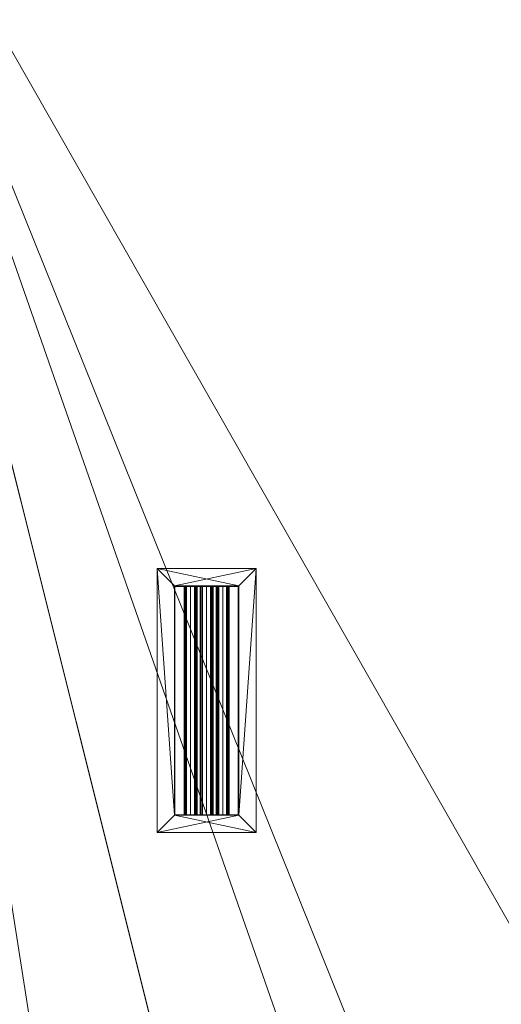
# Model space of a CAD drawing. Header units: inches. Extents: x -263 to 528, y -1 to 602.
# Tile 548 of 656: x 113 to 157, y 452 to 541. Entities that reach past the tile are written whole.
import ezdxf

# ---------------------------------------------------------------- set-up
doc = ezdxf.new("R2010")
doc.units = ezdxf.units.IN
doc.header["$MEASUREMENT"] = 0
doc.layers.add('Twindo - Lighting', color=7, linetype='Continuous')
doc.layers.add('Twindo - Slabs', color=7, linetype='Continuous')
doc.layers.add('Twindo - Lighting_Pen_No__10', color=1, linetype='Continuous', lineweight=18)

# ---------------------------------------------------------------- blocks, each defined once
blk = doc.blocks.new('Slab_D0BD3B49-249D-4DA8-80D4-D821BCE50D6B', base_point=(-249.5, 387))
at = {"layer": 'Twindo - Slabs', "lineweight": 0}
mesh = blk.add_polyface(dxfattribs=at)
corners = [(-192, 387), (-249.5, 387), (-249.5, 387, -6), (-192, 387, -6), (-89.75, 579.5), (-249.5, 579.5), (-192, 134.5), (-132, 134.5), (-132, 124.5), (10, 124.5), (10, 13.75), (161.5, 13.75), (161.5, 6.5), (252, 6.5), (252, 14), (415.5, 14), (415.5, 322.5), (222.5, 322.5), (222.5, 357.5), (-4, 357.5), (-4, 413), (101.5, 413), (101.5, 553.5), (-89.75, 553.5), (-249.5, 579.5, -6), (-192, 134.5, -6), (-89.75, 579.5, -6), (-89.75, 553.5, -6), (101.5, 553.5, -6), (101.5, 413, -6), (-4, 413, -6), (-4, 357.5, -6), (222.5, 357.5, -6), (222.5, 322.5, -6), (415.5, 322.5, -6), (415.5, 14, -6), (252, 14, -6), (252, 6.5, -6), (161.5, 6.5, -6), (161.5, 13.75, -6), (10, 13.75, -6), (10, 124.5, -6), (-132, 124.5, -6), (-132, 134.5, -6)]
mesh.append_faces([[corners[k] for k in face] for face in [(0, 1, 2, 3), (1, 5, 24, 2), (6, 0, 3, 25), (5, 4, 26, 24), (7, 6, 25, 43), (8, 7, 43, 42), (9, 8, 42, 41), (10, 9, 41, 40), (11, 10, 40, 39), (12, 11, 39, 38), (13, 12, 38, 37), (14, 13, 37, 36), (15, 14, 36, 35), (16, 15, 35, 34), (17, 16, 34, 33), (18, 17, 33, 32), (19, 18, 32, 31), (20, 19, 31, 30), (21, 20, 30, 29), (22, 21, 29, 28), (23, 22, 28, 27), (4, 23, 27, 26)]], dxfattribs={"color": 254})
mesh.append_faces([[corners[k] for k in face] for face in [(22, 20, 21), (16, 14, 15)]], dxfattribs={"vtx0": -1, "color": 254})
mesh.append_faces([[corners[k] for k in face] for face in [(28, 30, 27), (34, 36, 33)]], dxfattribs={"vtx0": -1, "vtx1": -1, "color": 254})
mesh.append_faces([[corners[k] for k in face] for face in [(4, 0, 7), (19, 23, 8), (19, 9, 11), (43, 3, 26), (42, 27, 31), (39, 41, 31)]], dxfattribs={"vtx0": -1, "vtx1": -1, "vtx2": -1, "color": 254})
mesh.append_faces([[corners[k] for k in face] for face in [(23, 7, 8), (19, 8, 9), (17, 11, 12), (17, 12, 13), (17, 13, 14), (3, 24, 26), (43, 26, 27), (39, 31, 32), (39, 32, 33)]], dxfattribs={"vtx0": -1, "vtx2": -1, "color": 254})
mesh.append_faces([[corners[k] for k in face] for face in [(29, 30, 28), (35, 36, 34)]], dxfattribs={"vtx1": -1, "color": 254})
mesh.append_faces([[corners[k] for k in face] for face in [(4, 5, 0), (23, 4, 7), (19, 20, 23), (22, 23, 20), (18, 19, 11), (17, 18, 11), (16, 17, 14), (42, 43, 27), (30, 31, 27), (41, 42, 31), (38, 39, 33), (37, 38, 33), (36, 37, 33)]], dxfattribs={"vtx1": -1, "vtx2": -1, "color": 254})
mesh.append_faces([[corners[k] for k in face] for face in [(5, 1, 0), (0, 6, 7), (9, 10, 11), (3, 2, 24), (43, 25, 3), (39, 40, 41)]], dxfattribs={"vtx2": -1, "color": 254})
blk = doc.blocks.new('Slab_C16FED3F-F51D-4887-95C2-45D370958F54', base_point=(-255.75, 595))
at = {"layer": 'Twindo - Slabs', "lineweight": 0}
mesh = blk.add_polyface(dxfattribs=at)
corners = [(95.5, 568, 128), (95.5, 570, 128), (-75.75, 570, 128), (-75.75, 595, 128), (-255.75, 595, 128), (-255.75, 379, 128), (-198, 379, 128), (-198, 134.5, 128), (-136, 134.5, 128), (-136, 110.5, 128), (6.5, 110.5, 128), (6.5, 6.5, 128), (315.5, 6.5, 128), (315.5, 8, 128), (378.5, 8, 128), (378.5, 6.5, 128), (523, 6.5, 128), (523, 132.25, 128), (421.5, 132.25, 128), (421.5, 333, 128), (239, 333, 128), (239, 391.501, 128), (240, 391.501, 128), (240, 457, 128), (237, 457, 128), (237, 568, 128), (201, 127.5, 128), (201, 128.125, 128), (244.5, 128.125, 128), (244.5, 127.5, 128), (244.5, 15, 128), (161.5, 15, 128), (161.5, 146.5, 128), (200.935, 146.5, 128), (200.997, 146.5, 128), (200.997, 128.5, 128), (95.5, 568, 101), (95.5, 570, 101), (-75.75, 570, 101), (-75.75, 595, 101), (-255.75, 595, 101), (-255.75, 379, 101), (-198, 379, 101), (-198, 134.5, 101), (-136, 134.5, 101), (-136, 110.5, 101), (6.5, 110.5, 101), (6.5, 6.5, 101), (315.5, 6.5, 101), (315.5, 8, 101), (378.5, 8, 101), (378.5, 6.5, 101), (523, 6.5, 101), (523, 132.25, 101), (421.5, 132.25, 101), (421.5, 333, 101), (239, 333, 101), (239, 391.501, 101), (240, 391.501, 101), (240, 457, 101), (237, 457, 101), (237, 568, 101), (201, 127.5, 120), (201, 128, 120), (201, 128.125, 120), (244.5, 128.125, 120), (244.5, 128, 120), (244.5, 127.5, 120), (244.5, 127.5, 101), (244.5, 15, 101), (161.5, 15, 101), (161.5, 146.5, 101), (200.935, 146.5, 101), (200.997, 146.5, 101), (200.997, 128.5, 114.5), (201, 127.5, 101)]
mesh.append_faces([[corners[k] for k in face] for face in [(36, 37, 1, 0), (37, 38, 2, 1), (38, 39, 3, 2), (39, 40, 4, 3), (40, 41, 5, 4), (41, 42, 6, 5), (42, 43, 7, 6), (43, 44, 8, 7), (44, 45, 9, 8), (45, 46, 10, 9), (46, 47, 11, 10), (47, 48, 12, 11), (48, 49, 13, 12), (49, 50, 14, 13), (50, 51, 15, 14), (51, 52, 16, 15), (52, 53, 17, 16), (53, 54, 18, 17), (54, 55, 19, 18), (55, 56, 20, 19), (56, 57, 21, 20), (57, 58, 22, 21), (58, 59, 23, 22), (59, 60, 24, 23), (60, 61, 25, 24), (61, 36, 0, 25), (28, 27, 64, 65), (69, 70, 31, 30), (70, 71, 32, 31), (33, 32, 71, 72), (33, 72, 73, 34), (34, 73, 74, 35), (62, 67, 66, 63), (65, 64, 63, 66), (67, 62, 75, 68), (72, 74, 73)]], dxfattribs={"color": 254})
mesh.append_faces([[corners[k] for k in face] for face in [(23, 21, 22), (27, 63, 64), (29, 66, 67), (29, 69, 30), (75, 74, 72), (52, 54, 53)]], dxfattribs={"vtx0": -1, "color": 254})
mesh.append_faces([[corners[k] for k in face] for face in [(16, 18, 15), (59, 57, 60)]], dxfattribs={"vtx0": -1, "vtx1": -1, "color": 254})
mesh.append_faces([[corners[k] for k in face] for face in [(3, 6, 8), (31, 0, 11), (0, 32, 34), (24, 34, 27), (20, 24, 27), (28, 30, 12), (20, 28, 13), (75, 26, 74), (44, 42, 39), (47, 36, 70), (75, 60, 56), (49, 68, 56)]], dxfattribs={"vtx0": -1, "vtx1": -1, "vtx2": -1, "color": 254})
mesh.append_faces([[corners[k] for k in face] for face in [(2, 8, 9), (2, 9, 10), (0, 10, 11), (20, 27, 28), (30, 11, 12), (28, 12, 13), (20, 13, 14), (18, 14, 15), (42, 40, 39), (44, 39, 38), (46, 38, 37), (46, 37, 36), (72, 36, 61), (75, 61, 60), (47, 70, 69), (49, 69, 68), (50, 56, 55), (50, 55, 54)]], dxfattribs={"vtx0": -1, "vtx2": -1, "color": 254})
mesh.append_faces([[corners[k] for k in face] for face in [(17, 18, 16), (58, 57, 59)]], dxfattribs={"vtx1": -1, "color": 254})
mesh.append_faces([[corners[k] for k in face] for face in [(3, 4, 6), (2, 3, 8), (1, 2, 10), (0, 1, 10), (31, 32, 0), (25, 0, 34), (24, 25, 34), (20, 21, 24), (23, 24, 21), (30, 31, 11), (19, 20, 14), (18, 19, 14), (45, 44, 38), (46, 45, 38), (47, 46, 36), (71, 70, 36), (72, 71, 36), (75, 72, 61), (57, 56, 60), (68, 75, 56), (48, 47, 69), (49, 48, 69), (50, 49, 56), (51, 50, 54), (52, 51, 54)]], dxfattribs={"vtx1": -1, "vtx2": -1, "color": 254})
mesh.append_faces([[corners[k] for k in face] for face in [(4, 5, 6), (6, 7, 8), (26, 35, 74), (42, 41, 40), (44, 43, 42)]], dxfattribs={"vtx2": -1, "color": 254})
mesh.append_faces([[corners[k] for k in face] for face in [(27, 26, 62, 63), (29, 28, 65, 66), (29, 67, 68, 69)]], dxfattribs={"vtx3": -1, "color": 254})
blk = doc.blocks.new('Slab_A3746481-2909-4108-A365-6002FE2AB3C6', base_point=(95.5, 568))
at = {"layer": 'Twindo - Slabs', "lineweight": 0}
mesh = blk.add_polyface(dxfattribs=at)
corners = [(95.5, 568, 254), (95.5, 568, 248), (95.5, 395.501, 248), (95.5, 395.501, 254), (237, 568, 254), (237, 568, 248), (237, 457, 248), (240, 457, 248), (240, 391.501, 248), (239, 391.501, 248), (239, 192.5, 248), (421.5, 192.5, 248), (421.5, 132.25, 248), (523, 132.25, 248), (523, 6.5, 248), (378.5, 6.5, 248), (378.5, 8, 248), (315.5, 8, 248), (315.5, 6.5, 248), (150.5, 6.5, 248), (150.5, 197, 248), (155, 197, 248), (155, 397.501, 248), (113, 397.501, 248), (113, 395.501, 248), (201, 383.001, 248), (170, 383.001, 248), (170, 205.5, 248), (201, 205.5, 248), (378.6, 174.5, 248), (261.6, 174.5, 248), (261.6, 108.5, 248), (342.106, 108.5, 248), (378.6, 144.994, 248), (113, 395.501, 254), (113, 397.501, 254), (155, 397.501, 254), (155, 197, 254), (150.5, 197, 254), (150.5, 6.5, 254), (315.5, 6.5, 254), (315.5, 8, 254), (378.5, 8, 254), (378.5, 6.5, 254), (523, 6.5, 254), (523, 132.25, 254), (421.5, 132.25, 254), (421.5, 192.5, 254), (239, 192.5, 254), (239, 391.501, 254), (240, 391.501, 254), (240, 457, 254), (237, 457, 254), (170, 205.5, 254), (170, 383.001, 254), (201, 383.001, 254), (201, 205.5, 254), (261.6, 108.5, 254), (261.6, 174.5, 254), (378.6, 174.5, 254), (378.6, 144.994, 254), (342.106, 108.5, 254)]
mesh.append_faces([[corners[k] for k in face] for face in [(0, 1, 2, 3), (4, 5, 1, 0), (3, 2, 24, 34), (52, 6, 5, 4), (51, 7, 6, 52), (50, 8, 7, 51), (49, 9, 8, 50), (48, 10, 9, 49), (47, 11, 10, 48), (46, 12, 11, 47), (45, 13, 12, 46), (44, 14, 13, 45), (43, 15, 14, 44), (42, 16, 15, 43), (41, 17, 16, 42), (40, 18, 17, 41), (39, 19, 18, 40), (38, 20, 19, 39), (37, 21, 20, 38), (36, 22, 21, 37), (35, 23, 22, 36), (34, 24, 23, 35), (54, 26, 25, 55), (53, 27, 26, 54), (56, 28, 27, 53), (55, 25, 28, 56), (58, 30, 29, 59), (57, 31, 30, 58), (61, 32, 31, 57), (60, 33, 32, 61), (59, 29, 33, 60)]], dxfattribs={"color": 254})
mesh.append_faces([[corners[k] for k in face] for face in [(14, 12, 13), (51, 49, 50)]], dxfattribs={"vtx0": -1, "color": 254})
mesh.append_faces([[corners[k] for k in face] for face in [(7, 9, 6), (44, 46, 43)]], dxfattribs={"vtx0": -1, "vtx1": -1, "color": 254})
mesh.append_faces([[corners[k] for k in face] for face in [(19, 21, 27), (26, 22, 1), (28, 6, 10), (19, 28, 10), (19, 10, 31), (15, 33, 12), (0, 36, 54), (53, 37, 39), (48, 52, 56), (48, 56, 39), (57, 48, 39), (46, 60, 43)]], dxfattribs={"vtx0": -1, "vtx1": -1, "vtx2": -1, "color": 254})
mesh.append_faces([[corners[k] for k in face] for face in [(23, 2, 1), (26, 21, 22), (19, 27, 28), (25, 1, 5), (28, 5, 6), (17, 31, 32), (16, 32, 33), (29, 10, 11), (33, 11, 12), (0, 34, 35), (0, 35, 36), (53, 36, 37), (0, 54, 55), (52, 55, 56), (57, 39, 40), (57, 40, 41), (61, 41, 42), (48, 58, 59), (60, 42, 43), (46, 59, 60)]], dxfattribs={"vtx0": -1, "vtx2": -1, "color": 254})
mesh.append_faces([[corners[k] for k in face] for face in [(8, 9, 7), (45, 46, 44)]], dxfattribs={"vtx1": -1, "color": 254})
mesh.append_faces([[corners[k] for k in face] for face in [(22, 23, 1), (26, 27, 21), (25, 26, 1), (28, 25, 5), (9, 10, 6), (30, 31, 10), (18, 19, 31), (17, 18, 31), (16, 17, 32), (15, 16, 33), (29, 30, 10), (33, 29, 11), (14, 15, 12), (53, 54, 36), (56, 53, 39), (4, 0, 55), (52, 4, 55), (48, 49, 52), (51, 52, 49), (57, 58, 48), (61, 57, 41), (60, 61, 42), (47, 48, 59), (46, 47, 59)]], dxfattribs={"vtx1": -1, "vtx2": -1, "color": 254})
mesh.append_faces([[corners[k] for k in face] for face in [(23, 24, 2), (19, 20, 21), (0, 3, 34), (37, 38, 39)]], dxfattribs={"vtx2": -1, "color": 254})
blk = doc.blocks.new('Lamp_57A7B22E-CBB5-4927-91A5-0A1C6E0789C3')
at = {"layer": 'Twindo - Lighting', "lineweight": 0}
mesh = blk.add_polyface(dxfattribs=at)
corners = [(125.5, 491.5, 245), (125.5, 467.5, 245), (125.5, 467.5, 248), (125.5, 491.5, 248), (134.5, 467.5, 245), (134.5, 467.5, 248), (134.5, 491.5, 245), (134.5, 491.5, 248), (127.075, 489.925, 245), (132.925, 489.925, 245), (132.925, 489.925, 248), (127.075, 489.925, 248), (132.925, 469.075, 245), (132.925, 469.075, 248), (127.075, 469.075, 245), (127.075, 469.075, 248), (127.075, 489.925, 247.669), (127.075, 469.075, 247.669), (127.075, 469.075, 248), (127.075, 489.925, 248), (132.925, 469.075, 247.669), (132.925, 469.075, 248), (132.925, 489.925, 247.669), (132.925, 489.925, 248)]
mesh.append_faces([[corners[k] for k in face] for face in [(0, 1, 2, 3), (1, 4, 5, 2), (4, 6, 7, 5), (6, 0, 3, 7), (8, 9, 10, 11), (9, 12, 13, 10), (12, 14, 15, 13), (14, 8, 11, 15), (16, 17, 18, 19), (17, 20, 21, 18), (20, 22, 23, 21), (22, 16, 19, 23), (16, 22, 20, 17), (19, 18, 21, 23)]], dxfattribs={"color": 9})
mesh.append_faces([[corners[k] for k in face] for face in [(1, 14, 4), (4, 12, 6), (5, 13, 2), (2, 15, 3)]], dxfattribs={"vtx0": -1, "vtx1": -1, "color": 9})
mesh.append_faces([[corners[k] for k in face] for face in [(9, 0, 6), (0, 8, 14), (4, 14, 12), (11, 7, 3), (7, 10, 13), (2, 13, 15)]], dxfattribs={"vtx0": -1, "vtx2": -1, "color": 9})
mesh.append_faces([[corners[k] for k in face] for face in [(9, 8, 0), (12, 9, 6), (1, 0, 14), (11, 10, 7), (15, 11, 3), (5, 7, 13)]], dxfattribs={"vtx1": -1, "vtx2": -1, "color": 9})
mesh = blk.add_polyface(dxfattribs=at)
corners = [(127.075, 489.925, 245), (127.075, 469.075, 245), (127.075, 469.075, 246.575), (127.075, 489.925, 246.575), (132.925, 469.075, 245), (132.925, 469.075, 246.575), (132.925, 489.925, 245), (132.925, 489.925, 246.575), (127.114, 489.886, 245), (132.886, 489.886, 245), (132.886, 489.886, 246.575), (127.114, 489.886, 246.575), (132.886, 469.114, 245), (132.886, 469.114, 246.575), (127.114, 469.114, 245), (127.114, 469.114, 246.575)]
mesh.append_faces([[corners[k] for k in face] for face in [(0, 1, 2, 3), (1, 4, 5, 2), (4, 6, 7, 5), (6, 0, 3, 7), (8, 9, 10, 11), (9, 12, 13, 10), (12, 14, 15, 13), (14, 8, 11, 15)]], dxfattribs={"color": 252})
mesh.append_faces([[corners[k] for k in face] for face in [(1, 14, 4), (4, 12, 6), (5, 13, 2), (2, 15, 3)]], dxfattribs={"vtx0": -1, "vtx1": -1, "color": 252})
mesh.append_faces([[corners[k] for k in face] for face in [(9, 0, 6), (0, 8, 14), (4, 14, 12), (11, 7, 3), (7, 10, 13), (2, 13, 15)]], dxfattribs={"vtx0": -1, "vtx2": -1, "color": 252})
mesh.append_faces([[corners[k] for k in face] for face in [(9, 8, 0), (12, 9, 6), (1, 0, 14), (11, 10, 7), (15, 11, 3), (5, 7, 13)]], dxfattribs={"vtx1": -1, "vtx2": -1, "color": 252})
mesh = blk.add_polyface(dxfattribs=at)
corners = [(127.114, 469.114, 245), (127.114, 489.925, 245), (132.886, 489.925, 245), (132.886, 469.114, 245)]
mesh.append_faces([[corners[k] for k in face] for face in [(0, 1, 2, 3)]], dxfattribs={"color": 7})
mesh = blk.add_polyface(dxfattribs=at)
corners = [(128.537, 489.925, 246.409), (128.955, 489.925, 246.582), (128.955, 469.075, 246.582), (128.537, 469.075, 246.409), (129.128, 489.925, 247), (129.128, 469.075, 247), (128.955, 489.925, 247.418), (128.955, 469.075, 247.418), (128.537, 489.925, 247.591), (128.537, 469.075, 247.591), (128.12, 489.925, 247.418), (128.12, 469.075, 247.418), (127.947, 489.925, 247), (127.947, 469.075, 247), (128.12, 489.925, 246.582), (128.12, 469.075, 246.582), (128.537, 489.925, 246.488), (128.176, 489.925, 246.638), (128.176, 469.075, 246.638), (128.537, 469.075, 246.488), (128.026, 489.925, 247), (128.026, 469.075, 247), (128.176, 489.925, 247.362), (128.176, 469.075, 247.362), (128.537, 489.925, 247.512), (128.537, 469.075, 247.512), (128.899, 489.925, 247.362), (128.899, 469.075, 247.362), (129.049, 489.925, 247), (129.049, 469.075, 247), (128.899, 489.925, 246.638), (128.899, 469.075, 246.638)]
mesh.append_faces([[corners[k] for k in face] for face in [(0, 1, 2, 3), (1, 4, 5, 2), (4, 6, 7, 5), (6, 8, 9, 7), (8, 10, 11, 9), (10, 12, 13, 11), (12, 14, 15, 13), (14, 0, 3, 15), (16, 17, 18, 19), (17, 20, 21, 18), (20, 22, 23, 21), (22, 24, 25, 23), (24, 26, 27, 25), (26, 28, 29, 27), (28, 30, 31, 29), (30, 16, 19, 31)]], dxfattribs={"color": 7})
mesh.append_faces([[corners[k] for k in face] for face in [(0, 16, 1), (3, 19, 15)]], dxfattribs={"vtx0": -1, "vtx1": -1, "color": 7})
mesh.append_faces([[corners[k] for k in face] for face in [(24, 8, 6), (10, 24, 22), (12, 22, 20), (28, 6, 4), (12, 20, 17), (30, 4, 1), (14, 17, 16), (25, 9, 11), (7, 25, 27), (5, 27, 29), (21, 11, 13), (5, 29, 31), (18, 13, 15), (2, 31, 19)]], dxfattribs={"vtx0": -1, "vtx2": -1, "color": 7})
mesh.append_faces([[corners[k] for k in face] for face in [(10, 8, 24), (26, 24, 6), (12, 10, 22), (28, 26, 6), (30, 28, 4), (14, 12, 17), (16, 30, 1), (0, 14, 16), (7, 9, 25), (23, 25, 11), (5, 7, 27), (21, 23, 11), (18, 21, 13), (2, 5, 31), (19, 18, 15), (3, 2, 19)]], dxfattribs={"vtx1": -1, "vtx2": -1, "color": 7})
mesh = blk.add_polyface(dxfattribs=at)
corners = [(130, 489.925, 246.409), (130.418, 489.925, 246.582), (130.418, 469.075, 246.582), (130, 469.075, 246.409), (130.591, 489.925, 247), (130.591, 469.075, 247), (130.418, 489.925, 247.418), (130.418, 469.075, 247.418), (130, 489.925, 247.591), (130, 469.075, 247.591), (129.582, 489.925, 247.418), (129.582, 469.075, 247.418), (129.409, 489.925, 247), (129.409, 469.075, 247), (129.582, 489.925, 246.582), (129.582, 469.075, 246.582), (130, 489.925, 246.488), (129.638, 489.925, 246.638), (129.638, 469.075, 246.638), (130, 469.075, 246.488), (129.488, 489.925, 247), (129.488, 469.075, 247), (129.638, 489.925, 247.362), (129.638, 469.075, 247.362), (130, 489.925, 247.512), (130, 469.075, 247.512), (130.362, 489.925, 247.362), (130.362, 469.075, 247.362), (130.512, 489.925, 247), (130.512, 469.075, 247), (130.362, 489.925, 246.638), (130.362, 469.075, 246.638)]
mesh.append_faces([[corners[k] for k in face] for face in [(0, 1, 2, 3), (1, 4, 5, 2), (4, 6, 7, 5), (6, 8, 9, 7), (8, 10, 11, 9), (10, 12, 13, 11), (12, 14, 15, 13), (14, 0, 3, 15), (16, 17, 18, 19), (17, 20, 21, 18), (20, 22, 23, 21), (22, 24, 25, 23), (24, 26, 27, 25), (26, 28, 29, 27), (28, 30, 31, 29), (30, 16, 19, 31)]], dxfattribs={"color": 7})
mesh.append_faces([[corners[k] for k in face] for face in [(0, 16, 1), (3, 19, 15)]], dxfattribs={"vtx0": -1, "vtx1": -1, "color": 7})
mesh.append_faces([[corners[k] for k in face] for face in [(24, 8, 6), (10, 24, 22), (12, 22, 20), (28, 6, 4), (12, 20, 17), (30, 4, 1), (14, 17, 16), (25, 9, 11), (7, 25, 27), (5, 27, 29), (21, 11, 13), (5, 29, 31), (18, 13, 15), (2, 31, 19)]], dxfattribs={"vtx0": -1, "vtx2": -1, "color": 7})
mesh.append_faces([[corners[k] for k in face] for face in [(10, 8, 24), (26, 24, 6), (12, 10, 22), (28, 26, 6), (30, 28, 4), (14, 12, 17), (16, 30, 1), (0, 14, 16), (7, 9, 25), (23, 25, 11), (5, 7, 27), (21, 23, 11), (18, 21, 13), (2, 5, 31), (19, 18, 15), (3, 2, 19)]], dxfattribs={"vtx1": -1, "vtx2": -1, "color": 7})
mesh = blk.add_polyface(dxfattribs=at)
corners = [(131.463, 489.925, 246.409), (131.88, 489.925, 246.582), (131.88, 469.075, 246.582), (131.463, 469.075, 246.409), (132.053, 489.925, 247), (132.053, 469.075, 247), (131.88, 489.925, 247.418), (131.88, 469.075, 247.418), (131.463, 489.925, 247.591), (131.463, 469.075, 247.591), (131.045, 489.925, 247.418), (131.045, 469.075, 247.418), (130.872, 489.925, 247), (130.872, 469.075, 247), (131.045, 489.925, 246.582), (131.045, 469.075, 246.582), (131.463, 489.925, 246.488), (131.101, 489.925, 246.638), (131.101, 469.075, 246.638), (131.463, 469.075, 246.488), (130.951, 489.925, 247), (130.951, 469.075, 247), (131.101, 489.925, 247.362), (131.101, 469.075, 247.362), (131.463, 489.925, 247.512), (131.463, 469.075, 247.512), (131.825, 489.925, 247.362), (131.825, 469.075, 247.362), (131.974, 489.925, 247), (131.974, 469.075, 247), (131.825, 489.925, 246.638), (131.825, 469.075, 246.638)]
mesh.append_faces([[corners[k] for k in face] for face in [(0, 1, 2, 3), (1, 4, 5, 2), (4, 6, 7, 5), (6, 8, 9, 7), (8, 10, 11, 9), (10, 12, 13, 11), (12, 14, 15, 13), (14, 0, 3, 15), (16, 17, 18, 19), (17, 20, 21, 18), (20, 22, 23, 21), (22, 24, 25, 23), (24, 26, 27, 25), (26, 28, 29, 27), (28, 30, 31, 29), (30, 16, 19, 31)]], dxfattribs={"color": 7})
mesh.append_faces([[corners[k] for k in face] for face in [(0, 16, 1), (3, 19, 15)]], dxfattribs={"vtx0": -1, "vtx1": -1, "color": 7})
mesh.append_faces([[corners[k] for k in face] for face in [(24, 8, 6), (10, 24, 22), (12, 22, 20), (28, 6, 4), (12, 20, 17), (30, 4, 1), (14, 17, 16), (25, 9, 11), (7, 25, 27), (5, 27, 29), (21, 11, 13), (5, 29, 31), (18, 13, 15), (2, 31, 19)]], dxfattribs={"vtx0": -1, "vtx2": -1, "color": 7})
mesh.append_faces([[corners[k] for k in face] for face in [(10, 8, 24), (26, 24, 6), (12, 10, 22), (28, 26, 6), (30, 28, 4), (14, 12, 17), (16, 30, 1), (0, 14, 16), (7, 9, 25), (23, 25, 11), (5, 7, 27), (21, 23, 11), (18, 21, 13), (2, 5, 31), (19, 18, 15), (3, 2, 19)]], dxfattribs={"vtx1": -1, "vtx2": -1, "color": 7})

msp = doc.modelspace()

# ---------------------------------------------------------------- block references
at = {"layer": 'Twindo - Lighting_Pen_No__10', "color": 1, "linetype": 'Continuous', "lineweight": 18}
msp.add_blockref('Lamp_57A7B22E-CBB5-4927-91A5-0A1C6E0789C3', (0, 0), dxfattribs=at)
at = {"layer": 'Twindo - Slabs', "color": 251, "linetype": 'Continuous', "lineweight": 18, "true_color": 0x4a4a4a}
for name, p in [('Slab_C16FED3F-F51D-4887-95C2-45D370958F54', (-255.75, 595)), ('Slab_D0BD3B49-249D-4DA8-80D4-D821BCE50D6B', (-249.5, 387)), ('Slab_A3746481-2909-4108-A365-6002FE2AB3C6', (95.5, 568))]:
    msp.add_blockref(name, p, dxfattribs=at)

doc.saveas('drawing.dxf')
